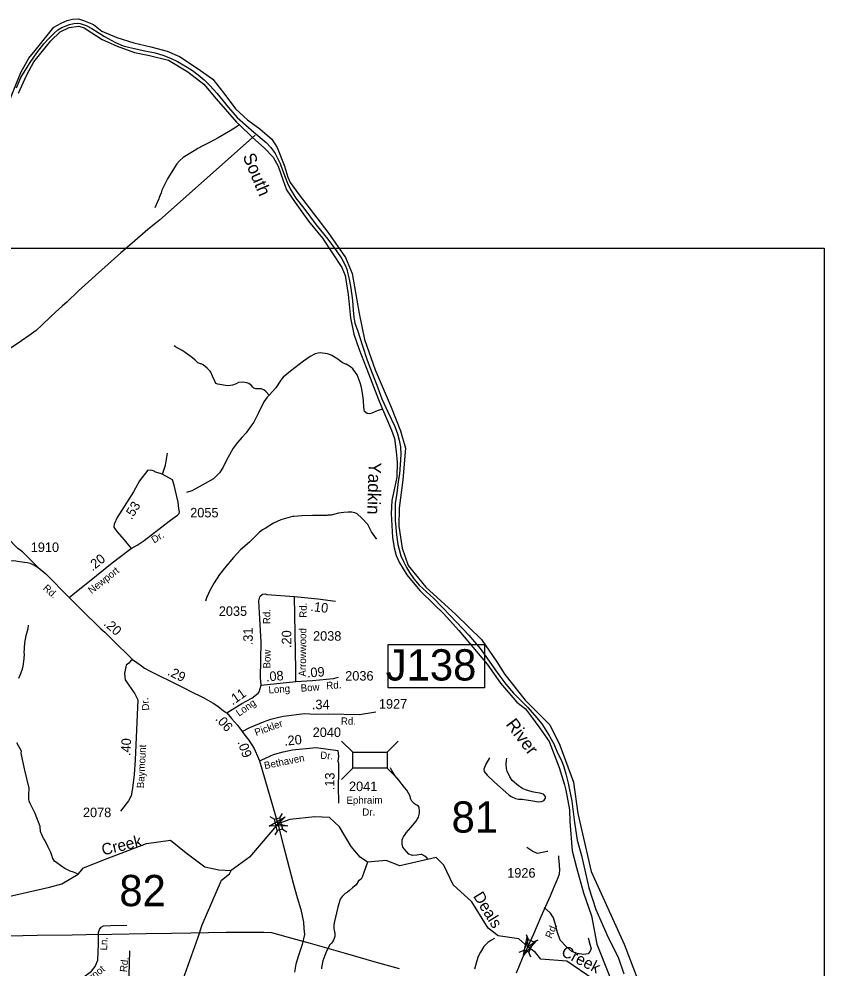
# Model space of a CAD drawing. Extents: x 1473865 to 1648260, y 639067 to 773536.
# Drawn here: x 1559238 to 1569803, y 728401 to 740853 of the extents above; entities that cross this region are included whole.
import ezdxf

# ---------------------------------------------------------------- set-up
doc = ezdxf.new("R2010")
doc.units = 0
for name, color, linetype in [('Exist Boundary Political CountyLine', 7, 'Continuous'), ('Exist Hydrographic Creek Single Shore', 7, 'Continuous'), ('Exist Hydrographic Creek Single Shore Label', 7, 'Continuous'), ('Exist Hydrographic Misc Water Feature', 7, 'Continuous'), ('Exist Hydrographic River Shore', 7, 'Continuous'), ('Exist Hydrographic River Shore Label', 7, 'Continuous'), ('Exist Road Non-System Structure Non-Sys NCDOT Attributed CELL', 7, 'Continuous'), ('Exist Road Non-System Structure Non-Sys Other Number Label', 7, 'Continuous'), ('Exist Road Non-System Type 51', 7, 'Continuous'), ('Exist Road Non-System Type 51 Label', 7, 'Continuous'), ('Exist Road Secondary Mileage Hundredths English Label', 7, 'Continuous'), ('Exist Road Secondary Structure Standard Bridge Attributed CELL', 7, 'Continuous'), ('Exist Road Secondary Structure Standard Bridge CELL', 7, 'Continuous'), ('Exist Road Secondary Structure Standard Bridge Number Label', 7, 'Continuous'), ('Exist Road Secondary Type 41 Attributed', 7, 'Continuous'), ('Exist Road Secondary Type 51 Attributed', 7, 'Continuous'), ('Exist Road Secondary Type 51 Label', 7, 'Continuous'), ('Exist Road Secondary Type 51 Number Label', 7, 'Continuous'), ('Exist Utilities Electrical Transmission Line', 7, 'Continuous'), ('Map Preparation Inset Cut Line', 7, 'Continuous')]:
    doc.layers.add(name, color=color, linetype=linetype)

msp = doc.modelspace()

# ---------------------------------------------------------------- linework, layer by layer
at = {"layer": 'Exist Boundary Political CountyLine'}
for points in [[(1559207, 739950), (1559264, 740083), (1559317, 740179), (1559384, 740284), (1559472, 740409), (1559565, 740525), (1559631, 740597), (1559698, 740667), (1559747, 740709), (1559800, 740739), (1559902, 740779), (1559957, 740794), (1560010, 740798)], [(1560010, 740798), (1560042, 740794), (1560118, 740768), (1560196, 740726), (1560361, 740622), (1560505, 740544), (1560604, 740502), (1560675, 740483), (1560756, 740466), (1560868, 740441), (1561024, 740407), (1561126, 740377), (1561225, 740339), (1561318, 740293), (1561444, 740221), (1561514, 740179), (1561588, 740121), (1561668, 740056), (1561746, 739976), (1561833, 739879), (1561986, 739691), (1562102, 739559), (1562321, 739369), (1562482, 739232), (1562545, 739166), (1562600, 739086), (1562665, 738957), (1562696, 738871), (1562730, 738778), (1562762, 738699), (1562796, 738625), (1562873, 738503), (1562974, 738372), (1563140, 738152), (1563289, 737964), (1563401, 737816), (1563473, 737704), (1563518, 737624), (1563541, 737569), (1563554, 737510), (1563573, 737440), (1563595, 737319), (1563614, 737159), (1563623, 737032), (1563632, 736939), (1563647, 736861), (1563683, 736755), (1563743, 736576), (1563809, 736377), (1563871, 736206), (1563949, 736012), (1564001, 735868), (1564077, 735699), (1564169, 735504), (1564205, 735409), (1564226, 735327), (1564243, 735238), (1564248, 735137), (1564240, 735004), (1564232, 734885), (1564213, 734782), (1564195, 734630), (1564173, 734496), (1564176, 734401), (1564174, 734272), (1564183, 734181), (1564194, 734086), (1564209, 733958), (1564226, 733892), (1564250, 733808), (1564287, 733725), (1564322, 733655), (1564363, 733588), (1564420, 733505), (1564491, 733423), (1564683, 733247), (1564897, 733028), (1565143, 732766), (1565291, 732593), (1565535, 732248), (1565626, 732126), (1565729, 732005), (1565910, 731821), (1566008, 731715), (1566098, 731604), (1566153, 731523), (1566202, 731443), (1566258, 731341), (1566305, 731225), (1566358, 731122), (1566389, 731041), (1566415, 730949), (1566446, 730828), (1566492, 730589), (1566526, 730312), (1566564, 730076), (1566619, 729879), (1566718, 729454), (1566809, 729169), (1566970, 728801), (1567103, 728542)], [(1567103, 728542), (1567177, 728323)]]:
    msp.add_lwpolyline(points, dxfattribs=at)
at = {"layer": 'Exist Hydrographic Creek Single Shore'}
for points in [[(1566775, 728255), (1566428, 728492), (1566088, 728515), (1566017, 728602), (1565914, 728680), (1565799, 728784), (1565525, 728822), (1565393, 728923), (1565181, 729269), (1564934, 729491), (1564813, 729749), (1564714, 729850), (1564238, 729741), (1564055, 729810), (1563813, 729789), (1563714, 729857), (1563599, 729994), (1563445, 730253), (1563314, 730376), (1563121, 730384), (1562791, 730348), (1562637, 730294), (1562544, 730182), (1562263, 729855), (1562024, 729681)], [(1554939, 728917), (1555463, 728868), (1555764, 728898), (1556222, 728976), (1556405, 729018), (1556779, 729021), (1557136, 729080), (1557879, 729335), (1558138, 729329), (1558279, 729287), (1558904, 729294), (1559637, 729462), (1559800, 729505), (1560013, 729632), (1560085, 729717), (1560396, 729838), (1560910, 730035), (1561227, 730076), (1561432, 729910), (1561679, 729727), (1561859, 729690), (1562024, 729681)], [(1561317, 727841), (1561347, 728132), (1561589, 728807), (1561644, 728968), (1561895, 729554), (1562001, 729635), (1562024, 729681)]]:
    msp.add_lwpolyline(points, dxfattribs=at)
at = {"layer": 'Exist Hydrographic Misc Water Feature'}
for points in [[(1562130, 739463), (1562068, 739419), (1561988, 739370), (1561850, 739292), (1561738, 739230), (1561643, 739185), (1561586, 739154), (1561538, 739124), (1561393, 739035), (1561344, 738993), (1561311, 738952), (1561213, 738801), (1561186, 738756), (1561114, 738605), (1561102, 738573), (1561079, 738509), (1561075, 738493), (1561019, 738373)], [(1562520, 735917), (1562477, 735967), (1562453, 735988), (1562417, 736001), (1562377, 735999), (1562345, 736000), (1562333, 736004), (1562321, 736010), (1562305, 736024), (1562290, 736044), (1562254, 736069), (1562230, 736079), (1562182, 736086), (1562118, 736083), (1562086, 736067), (1562038, 736050), (1562013, 736044), (1561973, 736041), (1561846, 736061), (1561820, 736069), (1561808, 736102), (1561779, 736166), (1561756, 736218), (1561746, 736234), (1561707, 736271), (1561657, 736314), (1561627, 736326), (1561619, 736326), (1561584, 736342), (1561548, 736374), (1561514, 736408), (1561421, 736475), (1561378, 736503), (1561290, 736551), (1561275, 736563)], [(1564007, 735735), (1563938, 735711), (1563868, 735681), (1563836, 735673), (1563807, 735678), (1563788, 735689), (1563774, 735704), (1563766, 735731), (1563762, 735761), (1563761, 735849), (1563752, 735913), (1563739, 735994), (1563730, 736033), (1563717, 736078), (1563674, 736182), (1563656, 736214), (1563621, 736261), (1563590, 736290), (1563532, 736323), (1563524, 736323), (1563480, 736345), (1563443, 736372), (1563421, 736390), (1563344, 736439), (1563324, 736448), (1563286, 736460), (1563190, 736472), (1563166, 736470), (1563126, 736458), (1563061, 736425), (1562972, 736364), (1562803, 736231), (1562705, 736151), (1562673, 736113), (1562607, 736014), (1562520, 735917)], [(1562520, 735917), (1562495, 735892), (1562451, 735828), (1562382, 735683), (1562319, 735564), (1562282, 735509), (1562219, 735423), (1562164, 735362), (1562105, 735297), (1562050, 735221), (1562000, 735134), (1561967, 735071), (1561918, 734974), (1561869, 734900), (1561836, 734863), (1561790, 734821), (1561644, 734737), (1561507, 734663), (1561435, 734638)], [(1563622, 734376), (1563606, 734381), (1563558, 734381), (1563502, 734379), (1563430, 734369), (1563333, 734344), (1563293, 734341), (1563277, 734340), (1563089, 734338), (1562949, 734332), (1562845, 734325), (1562829, 734324), (1562676, 734280), (1562628, 734259), (1562579, 734236), (1562467, 734169), (1562434, 734150), (1562394, 734118), (1562353, 734081), (1562264, 733990), (1562146, 733886), (1562051, 733785), (1561937, 733649), (1561871, 733564), (1561798, 733453), (1561746, 733361), (1561703, 733268), (1561695, 733244), (1561686, 733212)], [(1563935, 734030), (1563931, 734033), (1563866, 734125), (1563814, 734218), (1563737, 734305), (1563678, 734359), (1563646, 734374), (1563622, 734376)], [(1559237, 732203), (1559264, 732267), (1559272, 732290), (1559282, 732322), (1559293, 732362), (1559307, 732458), (1559310, 732522), (1559308, 732530), (1559315, 732666), (1559333, 732762), (1559358, 732857), (1559363, 732897)], [(1559269, 731247), (1559209, 731354)], [(1560013, 729632), (1559974, 729651), (1559955, 729657), (1559911, 729670), (1559891, 729678), (1559840, 729705), (1559815, 729722), (1559702, 729801), (1559679, 729845), (1559677, 729853), (1559673, 729865), (1559666, 729889), (1559654, 729917), (1559622, 729986), (1559576, 730079), (1559562, 730097), (1559547, 730128), (1559541, 730140), (1559522, 730193), (1559515, 730258), (1559449, 730426), (1559386, 730560), (1559373, 730590), (1559367, 730617), (1559366, 730632), (1559366, 730664), (1559368, 730672), (1559370, 730760), (1559315, 730998), (1559312, 731013), (1559268, 731221), (1559269, 731247)], [(1565413, 731158), (1565364, 731074), (1565354, 731053), (1565338, 731008), (1565342, 730978), (1565381, 730931), (1565478, 730839), (1565666, 730671), (1565698, 730653), (1565754, 730625), (1565792, 730616), (1565840, 730614), (1565983, 730595), (1566056, 730583), (1566094, 730586), (1566115, 730592), (1566131, 730605), (1566147, 730631), (1566146, 730649), (1566120, 730680), (1566074, 730694), (1566015, 730704), (1565971, 730712), (1565928, 730724), (1565885, 730739), (1565844, 730756), (1565794, 730790), (1565710, 730863), (1565681, 730909), (1565645, 730985), (1565635, 731019), (1565630, 731069), (1565635, 731127), (1565639, 731156)], [(1564605, 729828), (1564589, 729845), (1564564, 729867), (1564526, 729888), (1564518, 729890), (1564510, 729890), (1564458, 729883), (1564402, 729878), (1564354, 729894), (1564296, 729959), (1564276, 729985), (1564265, 730025), (1564266, 730065), (1564268, 730082), (1564275, 730106), (1564283, 730121), (1564304, 730153), (1564320, 730176), (1564382, 730243), (1564452, 730329), (1564479, 730381), (1564490, 730417), (1564492, 730433), (1564493, 730473), (1564491, 730497), (1564488, 730511), (1564472, 730531), (1564460, 730539), (1564452, 730543), (1564442, 730546), (1564429, 730555), (1564409, 730571), (1564395, 730588), (1564387, 730599), (1564378, 730624), (1564371, 730657), (1564328, 730732), (1564299, 730771), (1564225, 730866), (1564196, 730897), (1564172, 730928), (1564130, 730993), (1564115, 731025)], [(1563813, 729789), (1563765, 729653), (1563742, 729592), (1563728, 729568), (1563694, 729545), (1563661, 729494), (1563614, 729452), (1563575, 729416), (1563551, 729396), (1563535, 729385), (1563518, 729378), (1563477, 729338), (1563455, 729305), (1563442, 729273), (1563421, 729198), (1563374, 728993), (1563369, 728964), (1563370, 728917), (1563374, 728891), (1563377, 728876), (1563381, 728861), (1563384, 728820), (1563375, 728789), (1563365, 728765), (1563351, 728743), (1563338, 728727), (1563316, 728705), (1563295, 728665), (1563267, 728601), (1563227, 728495), (1563221, 728472), (1563207, 728408), (1563207, 728391)], [(1565479, 728790), (1565430, 728762), (1565390, 728736), (1565353, 728696), (1565340, 728681), (1565293, 728609), (1565272, 728569), (1565259, 728537), (1565238, 728464), (1565216, 728384)]]:
    msp.add_lwpolyline(points, dxfattribs=at)
at = {"layer": 'Exist Hydrographic River Shore'}
for points in [[(1559086, 739718), (1559262, 740149), (1559368, 740338), (1559452, 740440), (1559694, 740745), (1559792, 740800), (1559869, 740831), (1559940, 740849), (1560019, 740853), (1560086, 740832), (1560214, 740779), (1560327, 740695), (1560523, 740610), (1560744, 740540), (1560967, 740489), (1561184, 740429), (1561343, 740361), (1561575, 740207), (1561781, 740063), (1561925, 739878), (1562078, 739672), (1562237, 739530)], [(1559233, 739881), (1559339, 740121), (1559432, 740290), (1559655, 740564), (1559777, 740685), (1559898, 740740), (1560023, 740757), (1560094, 740735), (1560193, 740672), (1560330, 740583), (1560528, 740494), (1560755, 740415), (1560949, 740372), (1561199, 740313), (1561452, 740158), (1561664, 739997), (1561825, 739804), (1562094, 739500), (1562130, 739463)], [(1562130, 739463), (1562297, 739300), (1562462, 739156), (1562572, 739038), (1562638, 738920), (1562703, 738735), (1562748, 738613), (1562862, 738443), (1563037, 738202), (1563219, 737978), (1563474, 737594), (1563518, 737485), (1563556, 737237), (1563590, 736932), (1563634, 736717), (1563703, 736516), (1563824, 736203), (1563956, 735859), (1564007, 735735)], [(1562237, 739530), (1562398, 739411), (1562555, 739275), (1562628, 739168), (1562717, 738933), (1562765, 738778), (1562796, 738709), (1562915, 738545), (1563289, 738057), (1563525, 737723), (1563612, 737515), (1563702, 736990), (1563774, 736648), (1563913, 736251), (1564123, 735760)], [(1564007, 735735), (1564128, 735459), (1564165, 735350), (1564189, 735178), (1564199, 735038), (1564196, 734843), (1564129, 734534), (1564121, 734363), (1564140, 734049), (1564162, 733912), (1564187, 733815), (1564232, 733719), (1564326, 733559), (1564498, 733354), (1564688, 733169), (1564808, 733050), (1565011, 732831), (1565380, 732386), (1565556, 732138), (1565771, 731889), (1565883, 731800), (1565950, 731713), (1566073, 731547), (1566196, 731372), (1566327, 731033), (1566397, 730803), (1566416, 730733), (1566461, 730476), (1566465, 730321), (1566498, 729939), (1566553, 729721), (1566645, 729389), (1566751, 729086), (1566821, 728713), (1567137, 727923)], [(1564123, 735760), (1564246, 735450), (1564310, 735223), (1564276, 734808), (1564229, 734436), (1564225, 734197), (1564267, 733910), (1564344, 733683), (1564579, 733397), (1564973, 733037), (1565306, 732712), (1565510, 732420), (1565613, 732253), (1565882, 731915), (1566203, 731590), (1566335, 731325), (1566515, 730840), (1566570, 730429), (1566745, 729666), (1567181, 728714), (1567428, 728063), (1567732, 727245)]]:
    msp.add_lwpolyline(points, dxfattribs=at)
at = {"layer": 'Exist Road Non-System Structure Non-Sys NCDOT Attributed CELL'}
for p, q in [((1563472, 731377), (1563618, 731232)), ((1564068, 731231), (1564214, 731376)), ((1563472, 730875), (1563618, 731021)), ((1564068, 731021), (1564214, 730879))]:
    msp.add_line(p, q, dxfattribs=at)
msp.add_lwpolyline([(1563618, 731232), (1564068, 731232), (1564068, 731021), (1563618, 731021)], close=True, dxfattribs=at)
at = {"layer": 'Exist Road Non-System Structure Non-Sys Other Number Label'}
msp.add_lwpolyline([(1564082, 732644), (1565346, 732644), (1565346, 732078), (1564082, 732078)], close=True, dxfattribs=at)
at = {"layer": 'Exist Road Non-System Type 51'}
for points in [[(1561122, 734880), (1561161, 735000), (1561186, 735155)], [(1559286, 733860), (1559225, 733904), (1558943, 734191), (1558498, 734630), (1558469, 734672)], [(1559286, 733860), (1559362, 733781), (1559488, 733657)], [(1566180, 729929), (1566168, 729930), (1566043, 729905), (1565983, 729929), (1565904, 729982)], [(1566708, 728798), (1566731, 728715), (1566745, 728655), (1566735, 728621), (1566706, 728588), (1566645, 728578), (1566564, 728593), (1566494, 728619), (1566419, 728684), (1566341, 728764), (1566303, 728868), (1566275, 728984), (1566252, 729061), (1566212, 729122), (1566132, 729193)], [(1559750, 727945), (1559766, 728010), (1559810, 728099), (1559870, 728163), (1559963, 728214), (1560090, 728287), (1560191, 728360), (1560239, 728420), (1560274, 728503), (1560280, 728712), (1560283, 728865), (1560293, 728906), (1560315, 728938), (1560347, 728954), (1560445, 728957), (1560655, 728963)], [(1559993, 727757), (1560032, 727794), (1560112, 727842), (1560182, 727874), (1560232, 727883), (1560277, 727908), (1560353, 727956), (1560509, 728055), (1560626, 728131), (1560661, 728172), (1560687, 728233), (1560683, 728306), (1560693, 728627)]]:
    msp.add_lwpolyline(points, dxfattribs=at)
at = {"layer": 'Exist Road Secondary Structure Standard Bridge Attributed CELL'}
for points in [[(1562764, 730265), (1562520, 730260), (1562729, 730386), (1562637, 730294)], [(1566021, 728755), (1565861, 728571), (1565907, 728810), (1565914, 728680)]]:
    msp.add_lwpolyline(points, close=True, dxfattribs=at)
at = {"layer": 'Exist Road Secondary Structure Standard Bridge CELL'}
for p, q in [((1562530, 730387), (1562590, 730352)), ((1562693, 730429), (1562658, 730370)), ((1562629, 730206), (1562594, 730147)), ((1562696, 730223), (1562755, 730188)), ((1565926, 728773), (1565900, 728837)), ((1565989, 728746), (1566053, 728772)), ((1565802, 728609), (1565866, 728635)), ((1565957, 728543), (1565931, 728607))]:
    msp.add_line(p, q, dxfattribs=at)
for points in [[(1562658, 730370), (1562696, 730224), (1562628, 730206), (1562590, 730352)], [(1565866, 728635), (1565926, 728774), (1565991, 728746), (1565931, 728607)]]:
    msp.add_lwpolyline(points, close=True, dxfattribs=at)
at = {"layer": 'Exist Road Secondary Type 41 Attributed'}
msp.add_lwpolyline([(1565914, 728680), (1565993, 728851), (1566092, 729077), (1566170, 729253), (1566211, 729347), (1566263, 729464), (1566294, 729535), (1566313, 729587), (1566330, 729638), (1566335, 729687), (1566325, 729807), (1566324, 729837), (1566321, 729874)], dxfattribs=at)
at = {"layer": 'Exist Road Secondary Type 51 Attributed'}
msp.add_line((1562415, 732111), (1562872, 732158), dxfattribs=at)
for points in [[(1561117, 734881), (1561022, 734913), (1561011, 734920), (1560986, 734929), (1560931, 734932), (1560819, 734795), (1560742, 734650), (1560527, 734310), (1560487, 734226), (1560484, 734185)], [(1560709, 733905), (1560787, 733947), (1560879, 734012), (1561208, 734263), (1561276, 734312), (1561320, 734342), (1561339, 734366), (1561345, 734384), (1561334, 734429), (1561325, 734511), (1561273, 734738), (1561257, 734794), (1561252, 734804), (1561117, 734881)], [(1560484, 734185), (1560520, 734130), (1560618, 734017), (1560709, 733905)], [(1559897, 733263), (1559969, 733325), (1560164, 733477), (1560462, 733718), (1560681, 733884), (1560709, 733905)], [(1558123, 733237), (1558322, 733364), (1558456, 733437), (1558497, 733458), (1558531, 733474), (1558662, 733557), (1558786, 733623), (1558818, 733635), (1558890, 733672), (1559005, 733724), (1559082, 733744), (1559172, 733748), (1559245, 733735), (1559347, 733722), (1559385, 733714), (1559448, 733680), (1559488, 733657), (1559591, 733571), (1559897, 733263)], [(1559897, 733263), (1560050, 733110), (1560314, 732853), (1560366, 732806), (1560517, 732652), (1560543, 732630), (1560636, 732541), (1560729, 732449)], [(1562415, 732111), (1562409, 732206), (1562416, 732678), (1562395, 733060), (1562386, 733220), (1562398, 733272), (1562402, 733280), (1562432, 733304), (1562469, 733311), (1562490, 733303), (1562855, 733275)], [(1562855, 733275), (1563162, 733246), (1563391, 733213)], [(1562872, 732158), (1562873, 732315), (1562855, 733275)], [(1560729, 732449), (1560701, 732425), (1560678, 732402), (1560645, 732375), (1560624, 732266), (1560630, 732183), (1560759, 731998), (1560797, 731918), (1560762, 731134), (1560750, 730938), (1560727, 730761), (1560712, 730661), (1560673, 730594), (1560568, 730459)], [(1560729, 732449), (1560786, 732411), (1560827, 732379), (1560883, 732337), (1560952, 732299), (1561356, 732098), (1561545, 732003), (1561595, 731981), (1561664, 731946), (1561787, 731875), (1561846, 731836), (1561924, 731776), (1561967, 731749)], [(1562872, 732158), (1563091, 732173), (1563367, 732198), (1563431, 732217)], [(1561967, 731749), (1562164, 731871), (1562293, 731941), (1562375, 732005), (1562391, 732025), (1562415, 732111)], [(1561967, 731749), (1562027, 731674), (1562104, 731586), (1562167, 731503)], [(1562167, 731503), (1562267, 731556), (1562447, 731629), (1562542, 731666), (1562665, 731697), (1562709, 731706), (1562983, 731738), (1563123, 731732), (1563299, 731734), (1563707, 731729), (1563921, 731764)], [(1562167, 731503), (1562204, 731455), (1562254, 731390), (1562323, 731281), (1562381, 731148), (1562395, 731119)], [(1562395, 731119), (1562463, 731150), (1562539, 731186), (1562576, 731202), (1562707, 731236), (1562828, 731264), (1563138, 731293), (1563421, 731253)], [(1563421, 731253), (1563430, 731177), (1563424, 731115), (1563431, 731087), (1563429, 730952), (1563426, 730792), (1563430, 730562)], [(1562395, 731119), (1562637, 730294)], [(1562637, 730294), (1562704, 730016), (1562835, 729514), (1562889, 729324), (1562936, 729168), (1562972, 729003), (1562977, 728921), (1562987, 728839), (1562956, 728711), (1562906, 728566), (1562873, 728450), (1562854, 728346)], [(1565765, 728339), (1565846, 728528), (1565914, 728680)]]:
    msp.add_lwpolyline(points, dxfattribs=at)
at = {"layer": 'Exist Utilities Electrical Transmission Line'}
for points in [[(1562339, 739329), (1561081, 738215), (1560928, 738089), (1560725, 737912), (1560575, 737783), (1560242, 737486), (1560152, 737406), (1560019, 737285), (1559865, 737136), (1559811, 737088), (1559718, 737008), (1559652, 736944), (1559536, 736835), (1559464, 736765), (1559373, 736700), (1559271, 736628), (1558670, 736226)], [(1564233, 728389), (1563928, 728472), (1563523, 728592), (1563063, 728721), (1562776, 728799), (1562555, 728864), (1562449, 728868), (1561957, 728865), (1561494, 728858), (1561240, 728854), (1560906, 728851), (1560457, 728842), (1560121, 728835), (1559937, 728833), (1559477, 728826), (1558716, 728808)]]:
    msp.add_lwpolyline(points, dxfattribs=at)
at = {"layer": 'Map Preparation Inset Cut Line'}
msp.add_lwpolyline([(1569803, 722116), (1550196, 722116), (1550196, 737846), (1569803, 737846), (1569803, 722116)], dxfattribs=at)

# ---------------------------------------------------------------- texts
at = {"layer": 'Exist Hydrographic Creek Single Shore Label'}
for s, rotation, p in [('Creek', 13.6601, (1560342, 729876)), ('Deals', 301.5278, (1565193, 729344)), ('Creek', 332.8689, (1566342, 728570))]:
    msp.add_text(s, height=150, rotation=rotation, dxfattribs=at).set_placement(p)
at = {"layer": 'Exist Hydrographic River Shore Label'}
for s, rotation, p in [('South', 292.7452, (1562170, 739052)), ('Yadkin', 268.4568, (1563827, 735037)), ('River', 306.9258, (1565619, 731597))]:
    msp.add_text(s, height=167.3, rotation=rotation, dxfattribs=at).set_placement(p)
at = {"layer": 'Exist Road Non-System Structure Non-Sys Other Number Label'}
msp.add_text('J138', height=410.1, dxfattribs=at).set_placement((1564051, 732173))
at = {"layer": 'Exist Road Non-System Type 51 Label'}
for s, rotation, p in [('Ln.', 87.6402, (1560394, 728630)), ('Rd.', 83.9721, (1560654, 728343)), ('Cabagnot', 38.1465, (1559942, 728030))]:
    msp.add_text(s, height=95, rotation=rotation, dxfattribs=at).set_placement(p)
at = {"layer": 'Exist Road Secondary Mileage Hundredths English Label'}
for s, rotation, p in [('.53', 58.2795, (1560716, 734275)), ('.20', 38.3533, (1560201, 733603)), ('.10', 353.4376, (1563058, 733086)), ('.20', 318.1669, (1560341, 732907)), ('.31', 89.8405, (1562306, 732636)), ('.20', 89.7313, (1562811, 732599)), ('.29', 333.9857, (1561177, 732251)), ('.09', 4.3747, (1563021, 732211)), ('.08', 4.3747, (1562483, 732160)), ('.11', 34.7899, (1562040, 731844)), ('.34', 0.4602, (1563082, 731795)), ('.06', 311.5967, (1561808, 731663)), ('.20', 5.3686, (1562723, 731317)), ('.40', 87.1129, (1560698, 731180)), ('.09', 289.7426, (1562103, 731366)), ('.13', 88.9372, (1563376, 730732))]:
    msp.add_text(s, height=125, rotation=rotation, dxfattribs=at).set_placement(p)
at = {"layer": 'Exist Road Secondary Structure Standard Bridge Number Label'}
for s, p in [('81', (1564915, 730177)), ('82', (1560555, 729212))]:
    msp.add_text(s, height=410.1, dxfattribs=at).set_placement(p)
at = {"layer": 'Exist Road Secondary Type 51 Label'}
for s, rotation, p in [('Dr.', 31.8193, (1561011, 733969)), ('Newport', 38.3533, (1560191, 733305)), ('Rd.', 317.4397, (1559546, 733375)), ('Rd.', 89.8405, (1562536, 732912)), ('Rd.', 89.7312, (1563013, 732996)), ('Arrowwood', 89.7312, (1563005, 732224)), ('Bow', 89.0596, (1562537, 732330)), ('Long', 4.3747, (1562516, 732002)), ('Bow', 4.1368, (1562938, 732025)), ('Rd.', 4.1368, (1563274, 732058)), ('Dr.', 95.7149, (1560949, 731783)), ('Long', 34.7897, (1562126, 731697)), ('Pickler', 19.9458, (1562350, 731443)), ('Rd.', 0.0606, (1563463, 731593)), ('Baymount', 87.1129, (1560878, 730758)), ('Dr.', 356.5427, (1563189, 731147)), ('Bethaven', 11.5106, (1562465, 731009)), ('Ephraim', 0.8278, (1563536, 730553)), ('Dr.', 1.0069, (1563744, 730399)), ('Rd.', 66.6374, (1566226, 728781))]:
    msp.add_text(s, height=95, rotation=rotation, dxfattribs=at).set_placement(p)
at = {"layer": 'Exist Road Secondary Type 51 Number Label'}
for s, p in [('2055', (1561485, 734313)), ('1910', (1559392, 733859)), ('2035', (1561860, 733021)), ('2038', (1563097, 732695)), ('2036', (1563519, 732172)), ('1927', (1563961, 731804)), ('2040', (1563092, 731431)), ('2041', (1563569, 730722)), ('2078', (1560077, 730380)), ('1926', (1565645, 729586))]:
    msp.add_text(s, height=125, dxfattribs=at).set_placement(p)

doc.saveas('drawing.dxf')
